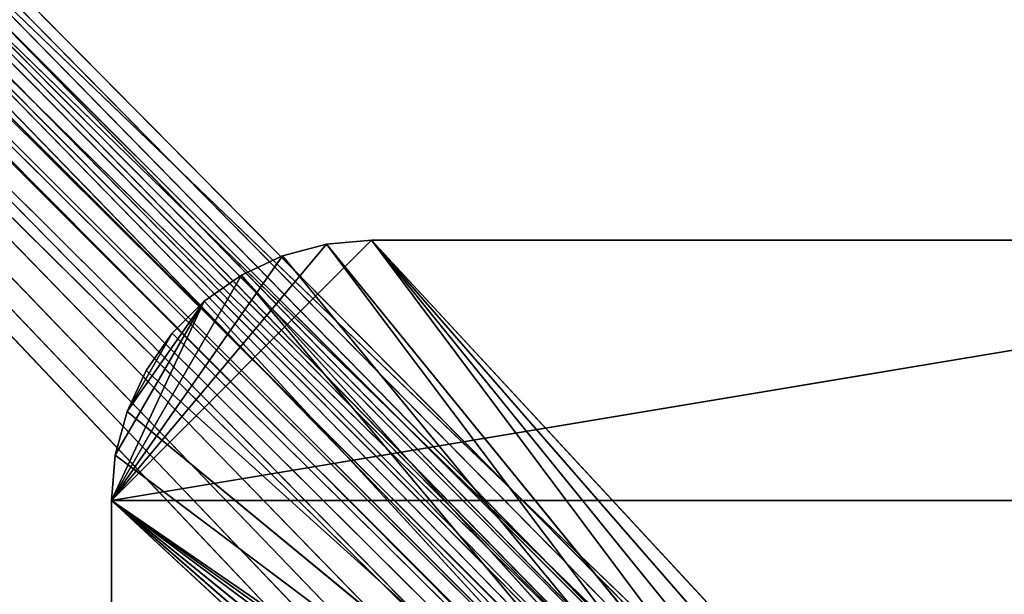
# Model space of a CAD drawing. Extents: x 0.1 to 17.7, y 0.1 to 17.7.
# Tile 490 of 656: x 7 to 8.9, y 10 to 11.1. Entities that reach past the tile are written whole.
import ezdxf

# ---------------------------------------------------------------- set-up
doc = ezdxf.new("R2010")
doc.units = 0
doc.header["$LTSCALE"] = 2.54
doc.layers.get('0').update_dxf_attribs({"color": 13, "linetype": 'CONTINUOUS'})

# ---------------------------------------------------------------- blocks, each defined once
blk = doc.blocks.new('KOSZ_NA__MIECI_Z_POKRYWK__')
at = {"color": 0}
for p, q in [((8.4968, 8.8821, 31.6), (0.2968, 17.4821, 31.6)), ((0.2968, 17.4821, 31.6), (8.5028, 8.8127, 31.6)), ((0.2968, 17.4821, 31.6), (8.5028, 8.8127, 31.6)), ((8.5028, 8.9516, 31.6), (0.2968, 17.4821, 31.6)), ((8.4968, 8.8821, 31.6), (0.2968, 17.4821, 31.6)), ((8.5028, 8.9516, 31.6), (0.2968, 17.4821, 31.6)), ((8.5209, 9.0189, 31.6), (0.2968, 17.4821, 31.6)), ((8.5209, 9.0189, 31.6), (0.2968, 17.4821, 31.6)), ((8.5504, 9.0821, 31.6), (0.2968, 17.4821, 31.6)), ((8.5903, 9.1392, 31.6), (0.2968, 17.4821, 31.6)), ((8.5504, 9.0821, 31.6), (0.2968, 17.4821, 31.6)), ((8.5903, 9.1392, 31.6), (0.2968, 17.4821, 31.6)), ((8.6396, 9.1885, 31.6), (0.2968, 17.4821, 31.6)), ((8.6396, 9.1885, 31.6), (0.2968, 17.4821, 31.6)), ((8.6968, 9.2285, 31.6), (0.2968, 17.4821, 31.6)), ((8.76, 9.258, 31.6), (0.2968, 17.4821, 31.6)), ((8.6968, 9.2285, 31.6), (0.2968, 17.4821, 31.6)), ((8.76, 9.258, 31.6), (0.2968, 17.4821, 31.6)), ((8.8273, 9.2761, 31.6), (0.2968, 17.4821, 31.6)), ((8.8273, 9.2761, 31.6), (0.2968, 17.4821, 31.6)), ((0.2968, 17.4821, 31.5), (17.4968, 0.2821, 31.5)), ((0.2968, 17.4821, 31.5), (17.4968, 0.2821, 31.5)), ((1.9468, 16.1821, 10.6), (15.8718, 1.9502, 10.6)), ((15.9218, 1.9852, 10.6), (1.9468, 16.1821, 10.6)), ((1.9468, 16.1821, 10.6), (15.8718, 1.9502, 10.6)), ((1.9468, 16.1821, 10.6), (15.8286, 1.9071, 10.6)), ((1.9468, 16.1821, 10.6), (15.8286, 1.9071, 10.6)), ((15.9771, 2.011, 10.6), (1.9468, 16.1821, 10.6)), ((15.9218, 1.9852, 10.6), (1.9468, 16.1821, 10.6)), ((15.9771, 2.011, 10.6), (1.9468, 16.1821, 10.6)), ((1.9414, 16.1214, 10.6), (15.8286, 1.9071, 10.6)), ((1.9414, 16.1214, 10.6), (15.8286, 1.9071, 10.6)), ((1.9257, 16.0624, 10.5), (15.8718, 1.9502, 10.5)), ((15.9771, 2.011, 10.5), (1.9257, 16.0624, 10.5)), ((15.9771, 2.011, 10.5), (1.9257, 16.0624, 10.5)), ((15.9218, 1.9852, 10.5), (1.9257, 16.0624, 10.5)), ((15.9218, 1.9852, 10.5), (1.9257, 16.0624, 10.5)), ((1.9257, 16.0624, 10.5), (15.8718, 1.9502, 10.5)), ((15.7679, 1.8018, 10.6), (1.9257, 16.0624, 10.6)), ((15.7679, 1.8018, 10.6), (1.9257, 16.0624, 10.6)), ((15.7937, 1.8571, 10.6), (1.9257, 16.0624, 10.6)), ((15.7937, 1.8571, 10.6), (1.9257, 16.0624, 10.6)), ((15.8286, 1.9071, 10.6), (1.9257, 16.0624, 10.6)), ((15.8286, 1.9071, 10.6), (1.9257, 16.0624, 10.6)), ((15.8718, 1.9502, 10.5), (1.8999, 16.0071, 10.5)), ((15.8718, 1.9502, 10.5), (1.8999, 16.0071, 10.5)), ((1.8649, 15.9572, 10.5), (15.8718, 1.9502, 10.5)), ((1.8649, 15.9572, 10.5), (15.8718, 1.9502, 10.5)), ((1.8217, 15.914, 10.5), (15.8286, 1.9071, 10.5)), ((1.8217, 15.914, 10.5), (15.8286, 1.9071, 10.5)), ((1.8217, 15.914, 10.5), (15.8718, 1.9502, 10.5)), ((1.8217, 15.914, 10.5), (15.8718, 1.9502, 10.5)), ((1.7718, 15.879, 10.5), (15.8286, 1.9071, 10.5)), ((1.7718, 15.879, 10.5), (15.8286, 1.9071, 10.5)), ((1.7165, 15.8532, 10.5), (15.8286, 1.9071, 10.5)), ((1.7165, 15.8532, 10.5), (15.8286, 1.9071, 10.5)), ((10.1468, 10.6321, 33.3), (7.1468, 10.1321, 33.3)), ((7.6468, 10.6321, 33.3), (7.1468, 10.1321, 33.3)), ((10.1468, 10.6321, 33.3), (7.1468, 10.1321, 33.3)), ((7.6468, 10.6321, 33.3), (7.1468, 10.1321, 33.3)), ((7.6468, 10.6321, 33.3), (7.5599, 10.6245, 33.3)), ((7.5599, 10.6245, 33), (7.6468, 10.6321, 33)), ((7.5599, 10.6245, 33), (7.6468, 10.6321, 33)), ((7.5599, 10.6245, 33), (7.6468, 10.6321, 33.3)), ((7.5599, 10.6245, 33), (7.6468, 10.6321, 33.3)), ((7.6468, 10.6321, 33.3), (7.5599, 10.6245, 33.3)), ((10.1468, 10.6321, 33), (7.6468, 10.6321, 33)), ((7.6468, 10.6321, 33), (10.1468, 10.6321, 33.3)), ((7.6468, 10.6321, 33), (10.1468, 10.6321, 33.3)), ((7.6468, 10.6321, 33), (7.6468, 10.6321, 33.3)), ((7.6468, 10.6321, 33.3), (10.1468, 10.6321, 33.3)), ((7.6468, 10.6321, 33.3), (10.1468, 10.6321, 33.3)), ((8.8968, 9.2821, 33), (7.6468, 10.6321, 33)), ((10.1468, 10.6321, 33), (7.6468, 10.6321, 33)), ((8.8968, 9.2821, 33), (7.6468, 10.6321, 33)), ((8.8273, 9.2761, 33), (7.6468, 10.6321, 33)), ((8.76, 9.258, 33), (7.6468, 10.6321, 33)), ((8.8273, 9.2761, 33), (7.6468, 10.6321, 33)), ((8.76, 9.258, 33), (7.6468, 10.6321, 33)), ((8.6968, 9.2285, 33), (7.6468, 10.6321, 33)), ((8.6968, 9.2285, 33), (7.6468, 10.6321, 33)), ((7.6468, 10.6321, 33), (7.6468, 10.6321, 33.3)), ((7.5599, 10.6245, 33.3), (7.1468, 10.1321, 33.3)), ((7.5599, 10.6245, 33.3), (7.1468, 10.1321, 33.3)), ((7.5599, 10.6245, 33.3), (7.4758, 10.602, 33.3)), ((7.4758, 10.602, 33), (7.5599, 10.6245, 33)), ((7.4758, 10.602, 33), (7.5599, 10.6245, 33)), ((7.4758, 10.602, 33), (7.5599, 10.6245, 33.3)), ((7.4758, 10.602, 33), (7.5599, 10.6245, 33.3)), ((7.5599, 10.6245, 33.3), (7.4758, 10.602, 33.3)), ((8.6968, 9.2285, 33), (7.5599, 10.6245, 33)), ((8.6968, 9.2285, 33), (7.5599, 10.6245, 33)), ((8.6396, 9.1885, 33), (7.5599, 10.6245, 33)), ((8.6396, 9.1885, 33), (7.5599, 10.6245, 33)), ((7.5599, 10.6245, 33), (7.5599, 10.6245, 33.3)), ((7.5599, 10.6245, 33), (7.5599, 10.6245, 33.3)), ((7.4758, 10.602, 33.3), (7.1468, 10.1321, 33.3)), ((7.4758, 10.602, 33.3), (7.1468, 10.1321, 33.3)), ((7.4758, 10.602, 33.3), (7.3968, 10.5651, 33.3)), ((7.3968, 10.5651, 33), (7.4758, 10.602, 33)), ((7.3968, 10.5651, 33), (7.4758, 10.602, 33)), ((7.3968, 10.5651, 33), (7.4758, 10.602, 33.3)), ((7.3968, 10.5651, 33), (7.4758, 10.602, 33.3)), ((7.4758, 10.602, 33.3), (7.3968, 10.5651, 33.3)), ((7.4758, 10.602, 33), (8.6396, 9.1885, 33)), ((7.4758, 10.602, 33), (8.6396, 9.1885, 33)), ((7.4758, 10.602, 33), (7.4758, 10.602, 33.3)), ((7.4758, 10.602, 33), (7.4758, 10.602, 33.3)), ((7.1468, 10.1321, 33.3), (7.3968, 10.5651, 33.3)), ((7.1468, 10.1321, 33.3), (7.3968, 10.5651, 33.3)), ((7.3968, 10.5651, 33.3), (7.3254, 10.5152, 33.3)), ((7.3254, 10.5152, 33), (7.3968, 10.5651, 33)), ((7.3254, 10.5152, 33), (7.3968, 10.5651, 33)), ((7.3254, 10.5152, 33), (7.3968, 10.5651, 33.3)), ((7.3254, 10.5152, 33), (7.3968, 10.5651, 33.3)), ((7.3968, 10.5651, 33.3), (7.3254, 10.5152, 33.3)), ((7.3968, 10.5651, 33), (8.5903, 9.1392, 33)), ((7.3968, 10.5651, 33), (8.5903, 9.1392, 33)), ((7.3968, 10.5651, 33), (8.6396, 9.1885, 33)), ((7.3968, 10.5651, 33), (8.6396, 9.1885, 33)), ((7.3968, 10.5651, 33), (7.3968, 10.5651, 33.3)), ((7.3968, 10.5651, 33), (7.3968, 10.5651, 33.3)), ((7.1468, 10.1321, 33.3), (7.3254, 10.5152, 33.3)), ((7.1468, 10.1321, 33.3), (7.3254, 10.5152, 33.3)), ((7.1544, 10.219, 33.3), (7.3254, 10.5152, 33.3)), ((7.1544, 10.219, 33.3), (7.3254, 10.5152, 33.3)), ((7.1769, 10.3031, 33.3), (7.3254, 10.5152, 33.3)), ((7.1769, 10.3031, 33.3), (7.3254, 10.5152, 33.3)), ((7.3254, 10.5152, 33.3), (7.2637, 10.4535, 33.3)), ((7.2637, 10.4535, 33), (7.3254, 10.5152, 33)), ((7.2637, 10.4535, 33), (7.3254, 10.5152, 33)), ((7.2637, 10.4535, 33), (7.3254, 10.5152, 33.3)), ((7.2637, 10.4535, 33), (7.3254, 10.5152, 33.3)), ((7.3254, 10.5152, 33.3), (7.2637, 10.4535, 33.3)), ((7.3254, 10.5152, 33), (8.5903, 9.1392, 33)), ((7.3254, 10.5152, 33), (8.5903, 9.1392, 33)), ((7.3254, 10.5152, 33), (7.3254, 10.5152, 33.3)), ((7.3254, 10.5152, 33), (7.3254, 10.5152, 33.3)), ((7.1769, 10.3031, 33.3), (7.2637, 10.4535, 33.3)), ((7.1769, 10.3031, 33.3), (7.2637, 10.4535, 33.3)), ((7.2637, 10.4535, 33.3), (7.2138, 10.3821, 33.3)), ((7.2138, 10.3821, 33), (7.2637, 10.4535, 33)), ((7.2138, 10.3821, 33), (7.2637, 10.4535, 33)), ((7.2138, 10.3821, 33), (7.2637, 10.4535, 33.3)), ((7.2138, 10.3821, 33), (7.2637, 10.4535, 33.3)), ((7.2637, 10.4535, 33.3), (7.2138, 10.3821, 33.3)), ((7.2637, 10.4535, 33), (8.5903, 9.1392, 33)), ((7.2637, 10.4535, 33), (8.5903, 9.1392, 33)), ((7.2637, 10.4535, 33), (7.2637, 10.4535, 33.3)), ((7.2637, 10.4535, 33), (7.2637, 10.4535, 33.3)), ((7.2138, 10.3821, 33.3), (7.1769, 10.3031, 33.3)), ((7.1769, 10.3031, 33), (7.2138, 10.3821, 33)), ((7.1769, 10.3031, 33), (7.2138, 10.3821, 33)), ((7.1769, 10.3031, 33), (7.2138, 10.3821, 33.3)), ((7.1769, 10.3031, 33), (7.2138, 10.3821, 33.3)), ((7.2138, 10.3821, 33.3), (7.1769, 10.3031, 33.3)), ((7.2138, 10.3821, 33), (8.5903, 9.1392, 33)), ((7.2138, 10.3821, 33), (8.5903, 9.1392, 33)), ((7.2138, 10.3821, 33), (7.2138, 10.3821, 33.3)), ((7.2138, 10.3821, 33), (7.2138, 10.3821, 33.3)), ((7.1769, 10.3031, 33.3), (7.1544, 10.219, 33.3)), ((7.1544, 10.219, 33), (7.1769, 10.3031, 33)), ((7.1544, 10.219, 33), (7.1769, 10.3031, 33)), ((7.1544, 10.219, 33), (7.1769, 10.3031, 33.3)), ((7.1544, 10.219, 33), (7.1769, 10.3031, 33.3)), ((7.1769, 10.3031, 33.3), (7.1544, 10.219, 33.3)), ((7.1769, 10.3031, 33), (8.5903, 9.1392, 33)), ((7.1769, 10.3031, 33), (8.5903, 9.1392, 33)), ((7.1769, 10.3031, 33), (7.1769, 10.3031, 33.3)), ((7.1769, 10.3031, 33), (7.1769, 10.3031, 33.3)), ((7.1544, 10.219, 33.3), (7.1468, 10.1321, 33.3)), ((7.1468, 10.1321, 33), (7.1544, 10.219, 33)), ((7.1468, 10.1321, 33), (7.1544, 10.219, 33)), ((7.1468, 10.1321, 33), (7.1544, 10.219, 33.3)), ((7.1468, 10.1321, 33), (7.1544, 10.219, 33.3)), ((7.1544, 10.219, 33.3), (7.1468, 10.1321, 33.3)), ((7.1544, 10.219, 33), (8.5903, 9.1392, 33)), ((7.1544, 10.219, 33), (8.5903, 9.1392, 33)), ((7.1544, 10.219, 33), (7.1544, 10.219, 33.3)), ((7.1544, 10.219, 33), (7.1544, 10.219, 33.3)), ((7.1468, 10.1321, 33), (7.1468, 7.6321, 33)), ((7.1468, 7.6321, 33), (7.1468, 10.1321, 33.3)), ((7.1468, 10.1321, 33.3), (7.1468, 10.1321, 33)), ((7.1468, 7.6321, 33), (7.1468, 10.1321, 33.3)), ((7.1468, 7.6321, 33.3), (7.1468, 10.1321, 33.3)), ((10.6468, 7.6321, 33.3), (7.1468, 10.1321, 33.3)), ((7.1468, 7.6321, 33.3), (7.1468, 10.1321, 33.3)), ((10.6468, 7.6321, 33.3), (7.1468, 10.1321, 33.3)), ((10.6468, 10.1321, 33.3), (7.1468, 10.1321, 33.3)), ((10.6468, 10.1321, 33.3), (7.1468, 10.1321, 33.3)), ((7.1468, 10.1321, 33), (7.1468, 7.6321, 33)), ((7.1468, 10.1321, 33), (8.4968, 8.8821, 33)), ((7.1468, 10.1321, 33), (8.4968, 8.8821, 33)), ((7.1468, 10.1321, 33), (8.5028, 8.9516, 33)), ((7.1468, 10.1321, 33), (8.5028, 8.9516, 33)), ((7.1468, 10.1321, 33), (8.5209, 9.0189, 33)), ((8.5903, 9.1392, 33), (7.1468, 10.1321, 33)), ((8.5903, 9.1392, 33), (7.1468, 10.1321, 33)), ((8.5504, 9.0821, 33), (7.1468, 10.1321, 33)), ((8.5504, 9.0821, 33), (7.1468, 10.1321, 33)), ((7.1468, 10.1321, 33), (8.5209, 9.0189, 33)), ((7.1468, 10.1321, 33.3), (7.1468, 10.1321, 33))]:
    blk.add_line(p, q, dxfattribs=at)
mesh = blk.add_polyface(dxfattribs=at)
corners = [(8.5028, 8.8127, 31.6), (8.4968, 8.8821, 31.6), (0.2968, 17.4821, 31.6)]
mesh.append_faces([[corners[k] for k in face] for face in [(0, 1, 2)]], dxfattribs={"color": 0})
mesh = blk.add_polyface(dxfattribs=at)
corners = [(8.5028, 8.8127, 31.6), (0.2968, 17.4821, 31.6), (0.2968, 0.2821, 31.6)]
mesh.append_faces([[corners[k] for k in face] for face in [(0, 1, 2)]], dxfattribs={"color": 0})
mesh = blk.add_polyface(dxfattribs=at)
corners = [(8.5028, 8.9516, 31.6), (0.2968, 17.4821, 31.6), (8.4968, 8.8821, 31.6)]
mesh.append_faces([[corners[k] for k in face] for face in [(0, 1, 2)]], dxfattribs={"color": 0})
mesh = blk.add_polyface(dxfattribs=at)
corners = [(8.5209, 9.0189, 31.6), (0.2968, 17.4821, 31.6), (8.5028, 8.9516, 31.6)]
mesh.append_faces([[corners[k] for k in face] for face in [(0, 1, 2)]], dxfattribs={"color": 0})
mesh = blk.add_polyface(dxfattribs=at)
corners = [(8.5504, 9.0821, 31.6), (0.2968, 17.4821, 31.6), (8.5209, 9.0189, 31.6)]
mesh.append_faces([[corners[k] for k in face] for face in [(0, 1, 2)]], dxfattribs={"color": 0})
mesh = blk.add_polyface(dxfattribs=at)
corners = [(8.5903, 9.1392, 31.6), (0.2968, 17.4821, 31.6), (8.5504, 9.0821, 31.6)]
mesh.append_faces([[corners[k] for k in face] for face in [(0, 1, 2)]], dxfattribs={"color": 0})
mesh = blk.add_polyface(dxfattribs=at)
corners = [(8.6396, 9.1885, 31.6), (0.2968, 17.4821, 31.6), (8.5903, 9.1392, 31.6)]
mesh.append_faces([[corners[k] for k in face] for face in [(0, 1, 2)]], dxfattribs={"color": 0})
mesh = blk.add_polyface(dxfattribs=at)
corners = [(8.6968, 9.2285, 31.6), (0.2968, 17.4821, 31.6), (8.6396, 9.1885, 31.6)]
mesh.append_faces([[corners[k] for k in face] for face in [(0, 1, 2)]], dxfattribs={"color": 0})
mesh = blk.add_polyface(dxfattribs=at)
corners = [(8.76, 9.258, 31.6), (0.2968, 17.4821, 31.6), (8.6968, 9.2285, 31.6)]
mesh.append_faces([[corners[k] for k in face] for face in [(0, 1, 2)]], dxfattribs={"color": 0})
mesh = blk.add_polyface(dxfattribs=at)
corners = [(8.8273, 9.2761, 31.6), (0.2968, 17.4821, 31.6), (8.76, 9.258, 31.6)]
mesh.append_faces([[corners[k] for k in face] for face in [(0, 1, 2)]], dxfattribs={"color": 0})
mesh = blk.add_polyface(dxfattribs=at)
corners = [(17.4968, 17.4821, 31.6), (0.2968, 17.4821, 31.6), (8.8273, 9.2761, 31.6)]
mesh.append_faces([[corners[k] for k in face] for face in [(0, 1, 2)]], dxfattribs={"color": 0})
mesh = blk.add_polyface(dxfattribs=at)
corners = [(17.4968, 0.2821, 31.5), (0.2968, 0.2821, 31.5), (0.2968, 17.4821, 31.5)]
mesh.append_faces([[corners[k] for k in face] for face in [(0, 1, 2)]], dxfattribs={"color": 0})
mesh = blk.add_polyface(dxfattribs=at)
corners = [(17.4968, 0.2821, 31.5), (0.2968, 17.4821, 31.5), (17.4968, 17.4821, 31.5)]
mesh.append_faces([[corners[k] for k in face] for face in [(0, 1, 2)]], dxfattribs={"color": 0})
mesh = blk.add_polyface(dxfattribs=at)
corners = [(17.4968, 17.4821, 31.6), (8.8273, 9.2761, 31.6), (8.8968, 9.2821, 31.6)]
mesh.append_faces([[corners[k] for k in face] for face in [(0, 1, 2)]], dxfattribs={"color": 0})
mesh = blk.add_polyface(dxfattribs=at)
corners = [(15.9771, 2.011, 10.5), (1.9257, 16.0624, 10.5), (15.7468, 16.1821, 10.5)]
mesh.append_faces([[corners[k] for k in face] for face in [(0, 1, 2)]], dxfattribs={"color": 0})
mesh = blk.add_polyface(dxfattribs=at)
corners = [(15.8286, 1.9071, 10.6), (1.9468, 16.1821, 10.6), (1.9414, 16.1214, 10.6)]
mesh.append_faces([[corners[k] for k in face] for face in [(0, 1, 2)]], dxfattribs={"color": 0})
mesh = blk.add_polyface(dxfattribs=at)
corners = [(15.9218, 1.9852, 10.6), (1.9468, 16.1821, 10.6), (15.8718, 1.9502, 10.6)]
mesh.append_faces([[corners[k] for k in face] for face in [(0, 1, 2)]], dxfattribs={"color": 0})
mesh = blk.add_polyface(dxfattribs=at)
corners = [(15.8718, 1.9502, 10.6), (1.9468, 16.1821, 10.6), (15.8286, 1.9071, 10.6)]
mesh.append_faces([[corners[k] for k in face] for face in [(0, 1, 2)]], dxfattribs={"color": 0})
mesh = blk.add_polyface(dxfattribs=at)
corners = [(15.9771, 2.011, 10.6), (1.9468, 16.1821, 10.6), (15.9218, 1.9852, 10.6)]
mesh.append_faces([[corners[k] for k in face] for face in [(0, 1, 2)]], dxfattribs={"color": 0})
mesh = blk.add_polyface(dxfattribs=at)
corners = [(16.0968, 15.8321, 10.6), (1.9468, 16.1821, 10.6), (15.9771, 2.011, 10.6)]
mesh.append_faces([[corners[k] for k in face] for face in [(0, 1, 2)]], dxfattribs={"color": 0})
mesh = blk.add_polyface(dxfattribs=at)
corners = [(15.8286, 1.9071, 10.6), (1.9414, 16.1214, 10.6), (1.9257, 16.0624, 10.6)]
mesh.append_faces([[corners[k] for k in face] for face in [(0, 1, 2)]], dxfattribs={"color": 0})
mesh = blk.add_polyface(dxfattribs=at)
corners = [(15.7679, 1.8018, 10.6), (1.9257, 16.0624, 10.6), (1.5968, 2.0321, 10.6)]
mesh.append_faces([[corners[k] for k in face] for face in [(0, 1, 2)]], dxfattribs={"color": 0})
mesh = blk.add_polyface(dxfattribs=at)
corners = [(15.8718, 1.9502, 10.5), (1.8999, 16.0071, 10.5), (1.9257, 16.0624, 10.5)]
mesh.append_faces([[corners[k] for k in face] for face in [(0, 1, 2)]], dxfattribs={"color": 0})
mesh = blk.add_polyface(dxfattribs=at)
corners = [(15.9771, 2.011, 10.5), (15.9218, 1.9852, 10.5), (1.9257, 16.0624, 10.5)]
mesh.append_faces([[corners[k] for k in face] for face in [(0, 1, 2)]], dxfattribs={"color": 0})
mesh = blk.add_polyface(dxfattribs=at)
corners = [(15.9218, 1.9852, 10.5), (15.8718, 1.9502, 10.5), (1.9257, 16.0624, 10.5)]
mesh.append_faces([[corners[k] for k in face] for face in [(0, 1, 2)]], dxfattribs={"color": 0})
mesh = blk.add_polyface(dxfattribs=at)
corners = [(15.7937, 1.8571, 10.6), (1.9257, 16.0624, 10.6), (15.7679, 1.8018, 10.6)]
mesh.append_faces([[corners[k] for k in face] for face in [(0, 1, 2)]], dxfattribs={"color": 0})
mesh = blk.add_polyface(dxfattribs=at)
corners = [(15.8286, 1.9071, 10.6), (1.9257, 16.0624, 10.6), (15.7937, 1.8571, 10.6)]
mesh.append_faces([[corners[k] for k in face] for face in [(0, 1, 2)]], dxfattribs={"color": 0})
mesh = blk.add_polyface(dxfattribs=at)
corners = [(15.8718, 1.9502, 10.5), (1.8649, 15.9572, 10.5), (1.8999, 16.0071, 10.5)]
mesh.append_faces([[corners[k] for k in face] for face in [(0, 1, 2)]], dxfattribs={"color": 0})
mesh = blk.add_polyface(dxfattribs=at)
corners = [(15.8718, 1.9502, 10.5), (1.8217, 15.914, 10.5), (1.8649, 15.9572, 10.5)]
mesh.append_faces([[corners[k] for k in face] for face in [(0, 1, 2)]], dxfattribs={"color": 0})
mesh = blk.add_polyface(dxfattribs=at)
corners = [(15.8286, 1.9071, 10.5), (1.7718, 15.879, 10.5), (1.8217, 15.914, 10.5)]
mesh.append_faces([[corners[k] for k in face] for face in [(0, 1, 2)]], dxfattribs={"color": 0})
mesh = blk.add_polyface(dxfattribs=at)
corners = [(15.8718, 1.9502, 10.5), (15.8286, 1.9071, 10.5), (1.8217, 15.914, 10.5)]
mesh.append_faces([[corners[k] for k in face] for face in [(0, 1, 2)]], dxfattribs={"color": 0})
mesh = blk.add_polyface(dxfattribs=at)
corners = [(15.8286, 1.9071, 10.5), (1.7165, 15.8532, 10.5), (1.7718, 15.879, 10.5)]
mesh.append_faces([[corners[k] for k in face] for face in [(0, 1, 2)]], dxfattribs={"color": 0})
mesh = blk.add_polyface(dxfattribs=at)
corners = [(15.8286, 1.9071, 10.5), (1.5968, 2.0321, 10.5), (1.7165, 15.8532, 10.5)]
mesh.append_faces([[corners[k] for k in face] for face in [(0, 1, 2)]], dxfattribs={"color": 0})
mesh = blk.add_polyface(dxfattribs=at)
corners = [(10.6468, 10.1321, 33.3), (10.1468, 10.6321, 33.3), (7.1468, 10.1321, 33.3)]
mesh.append_faces([[corners[k] for k in face] for face in [(0, 1, 2)]], dxfattribs={"color": 0})
mesh = blk.add_polyface(dxfattribs=at)
corners = [(10.1468, 10.6321, 33.3), (7.6468, 10.6321, 33.3), (7.1468, 10.1321, 33.3)]
mesh.append_faces([[corners[k] for k in face] for face in [(0, 1, 2)]], dxfattribs={"color": 0})
mesh = blk.add_polyface(dxfattribs=at)
corners = [(7.6468, 10.6321, 33.3), (7.5599, 10.6245, 33.3), (7.1468, 10.1321, 33.3)]
mesh.append_faces([[corners[k] for k in face] for face in [(0, 1, 2)]], dxfattribs={"color": 0})
mesh = blk.add_polyface(dxfattribs=at)
corners = [(8.6968, 9.2285, 33), (7.5599, 10.6245, 33), (7.6468, 10.6321, 33)]
mesh.append_faces([[corners[k] for k in face] for face in [(0, 1, 2)]], dxfattribs={"color": 0})
mesh = blk.add_polyface(dxfattribs=at)
corners = [(7.6468, 10.6321, 33.3), (7.6468, 10.6321, 33), (7.5599, 10.6245, 33)]
mesh.append_faces([[corners[k] for k in face] for face in [(0, 1, 2)]], dxfattribs={"color": 0})
mesh = blk.add_polyface(dxfattribs=at)
corners = [(7.6468, 10.6321, 33.3), (7.5599, 10.6245, 33), (7.5599, 10.6245, 33.3)]
mesh.append_faces([[corners[k] for k in face] for face in [(0, 1, 2)]], dxfattribs={"color": 0})
mesh = blk.add_polyface(dxfattribs=at)
corners = [(10.1468, 10.6321, 33.3), (10.1468, 10.6321, 33), (7.6468, 10.6321, 33)]
mesh.append_faces([[corners[k] for k in face] for face in [(0, 1, 2)]], dxfattribs={"color": 0})
mesh = blk.add_polyface(dxfattribs=at)
corners = [(10.1468, 10.6321, 33.3), (7.6468, 10.6321, 33), (7.6468, 10.6321, 33.3)]
mesh.append_faces([[corners[k] for k in face] for face in [(0, 1, 2)]], dxfattribs={"color": 0})
mesh = blk.add_polyface(dxfattribs=at)
corners = [(10.1468, 10.6321, 33), (8.8968, 9.2821, 33), (7.6468, 10.6321, 33)]
mesh.append_faces([[corners[k] for k in face] for face in [(0, 1, 2)]], dxfattribs={"color": 0})
mesh = blk.add_polyface(dxfattribs=at)
corners = [(8.8968, 9.2821, 33), (8.8273, 9.2761, 33), (7.6468, 10.6321, 33)]
mesh.append_faces([[corners[k] for k in face] for face in [(0, 1, 2)]], dxfattribs={"color": 0})
mesh = blk.add_polyface(dxfattribs=at)
corners = [(8.8273, 9.2761, 33), (8.76, 9.258, 33), (7.6468, 10.6321, 33)]
mesh.append_faces([[corners[k] for k in face] for face in [(0, 1, 2)]], dxfattribs={"color": 0})
mesh = blk.add_polyface(dxfattribs=at)
corners = [(8.76, 9.258, 33), (8.6968, 9.2285, 33), (7.6468, 10.6321, 33)]
mesh.append_faces([[corners[k] for k in face] for face in [(0, 1, 2)]], dxfattribs={"color": 0})
mesh = blk.add_polyface(dxfattribs=at)
corners = [(7.5599, 10.6245, 33.3), (7.4758, 10.602, 33.3), (7.1468, 10.1321, 33.3)]
mesh.append_faces([[corners[k] for k in face] for face in [(0, 1, 2)]], dxfattribs={"color": 0})
mesh = blk.add_polyface(dxfattribs=at)
corners = [(8.6396, 9.1885, 33), (7.4758, 10.602, 33), (7.5599, 10.6245, 33)]
mesh.append_faces([[corners[k] for k in face] for face in [(0, 1, 2)]], dxfattribs={"color": 0})
mesh = blk.add_polyface(dxfattribs=at)
corners = [(7.5599, 10.6245, 33.3), (7.5599, 10.6245, 33), (7.4758, 10.602, 33)]
mesh.append_faces([[corners[k] for k in face] for face in [(0, 1, 2)]], dxfattribs={"color": 0})
mesh = blk.add_polyface(dxfattribs=at)
corners = [(7.5599, 10.6245, 33.3), (7.4758, 10.602, 33), (7.4758, 10.602, 33.3)]
mesh.append_faces([[corners[k] for k in face] for face in [(0, 1, 2)]], dxfattribs={"color": 0})
mesh = blk.add_polyface(dxfattribs=at)
corners = [(8.6968, 9.2285, 33), (8.6396, 9.1885, 33), (7.5599, 10.6245, 33)]
mesh.append_faces([[corners[k] for k in face] for face in [(0, 1, 2)]], dxfattribs={"color": 0})
mesh = blk.add_polyface(dxfattribs=at)
corners = [(7.4758, 10.602, 33.3), (7.3968, 10.5651, 33.3), (7.1468, 10.1321, 33.3)]
mesh.append_faces([[corners[k] for k in face] for face in [(0, 1, 2)]], dxfattribs={"color": 0})
mesh = blk.add_polyface(dxfattribs=at)
corners = [(8.6396, 9.1885, 33), (7.3968, 10.5651, 33), (7.4758, 10.602, 33)]
mesh.append_faces([[corners[k] for k in face] for face in [(0, 1, 2)]], dxfattribs={"color": 0})
mesh = blk.add_polyface(dxfattribs=at)
corners = [(7.4758, 10.602, 33.3), (7.4758, 10.602, 33), (7.3968, 10.5651, 33)]
mesh.append_faces([[corners[k] for k in face] for face in [(0, 1, 2)]], dxfattribs={"color": 0})
mesh = blk.add_polyface(dxfattribs=at)
corners = [(7.4758, 10.602, 33.3), (7.3968, 10.5651, 33), (7.3968, 10.5651, 33.3)]
mesh.append_faces([[corners[k] for k in face] for face in [(0, 1, 2)]], dxfattribs={"color": 0})
mesh = blk.add_polyface(dxfattribs=at)
corners = [(7.3968, 10.5651, 33.3), (7.3254, 10.5152, 33.3), (7.1468, 10.1321, 33.3)]
mesh.append_faces([[corners[k] for k in face] for face in [(0, 1, 2)]], dxfattribs={"color": 0})
mesh = blk.add_polyface(dxfattribs=at)
corners = [(8.5903, 9.1392, 33), (7.3254, 10.5152, 33), (7.3968, 10.5651, 33)]
mesh.append_faces([[corners[k] for k in face] for face in [(0, 1, 2)]], dxfattribs={"color": 0})
mesh = blk.add_polyface(dxfattribs=at)
corners = [(7.3968, 10.5651, 33.3), (7.3968, 10.5651, 33), (7.3254, 10.5152, 33)]
mesh.append_faces([[corners[k] for k in face] for face in [(0, 1, 2)]], dxfattribs={"color": 0})
mesh = blk.add_polyface(dxfattribs=at)
corners = [(7.3968, 10.5651, 33.3), (7.3254, 10.5152, 33), (7.3254, 10.5152, 33.3)]
mesh.append_faces([[corners[k] for k in face] for face in [(0, 1, 2)]], dxfattribs={"color": 0})
mesh = blk.add_polyface(dxfattribs=at)
corners = [(8.6396, 9.1885, 33), (8.5903, 9.1392, 33), (7.3968, 10.5651, 33)]
mesh.append_faces([[corners[k] for k in face] for face in [(0, 1, 2)]], dxfattribs={"color": 0})
mesh = blk.add_polyface(dxfattribs=at)
corners = [(7.3254, 10.5152, 33.3), (7.1544, 10.219, 33.3), (7.1468, 10.1321, 33.3)]
mesh.append_faces([[corners[k] for k in face] for face in [(0, 1, 2)]], dxfattribs={"color": 0})
mesh = blk.add_polyface(dxfattribs=at)
corners = [(7.3254, 10.5152, 33.3), (7.1769, 10.3031, 33.3), (7.1544, 10.219, 33.3)]
mesh.append_faces([[corners[k] for k in face] for face in [(0, 1, 2)]], dxfattribs={"color": 0})
mesh = blk.add_polyface(dxfattribs=at)
corners = [(7.3254, 10.5152, 33.3), (7.2637, 10.4535, 33.3), (7.1769, 10.3031, 33.3)]
mesh.append_faces([[corners[k] for k in face] for face in [(0, 1, 2)]], dxfattribs={"color": 0})
mesh = blk.add_polyface(dxfattribs=at)
corners = [(8.5903, 9.1392, 33), (7.2637, 10.4535, 33), (7.3254, 10.5152, 33)]
mesh.append_faces([[corners[k] for k in face] for face in [(0, 1, 2)]], dxfattribs={"color": 0})
mesh = blk.add_polyface(dxfattribs=at)
corners = [(7.3254, 10.5152, 33), (7.2637, 10.4535, 33), (7.3254, 10.5152, 33.3)]
mesh.append_faces([[corners[k] for k in face] for face in [(0, 1, 2)]], dxfattribs={"color": 0})
mesh = blk.add_polyface(dxfattribs=at)
corners = [(7.3254, 10.5152, 33.3), (7.2637, 10.4535, 33), (7.2637, 10.4535, 33.3)]
mesh.append_faces([[corners[k] for k in face] for face in [(0, 1, 2)]], dxfattribs={"color": 0})
mesh = blk.add_polyface(dxfattribs=at)
corners = [(7.2637, 10.4535, 33.3), (7.2138, 10.3821, 33.3), (7.1769, 10.3031, 33.3)]
mesh.append_faces([[corners[k] for k in face] for face in [(0, 1, 2)]], dxfattribs={"color": 0})
mesh = blk.add_polyface(dxfattribs=at)
corners = [(8.5903, 9.1392, 33), (7.2138, 10.3821, 33), (7.2637, 10.4535, 33)]
mesh.append_faces([[corners[k] for k in face] for face in [(0, 1, 2)]], dxfattribs={"color": 0})
mesh = blk.add_polyface(dxfattribs=at)
corners = [(7.2637, 10.4535, 33), (7.2138, 10.3821, 33), (7.2637, 10.4535, 33.3)]
mesh.append_faces([[corners[k] for k in face] for face in [(0, 1, 2)]], dxfattribs={"color": 0})
mesh = blk.add_polyface(dxfattribs=at)
corners = [(7.2637, 10.4535, 33.3), (7.2138, 10.3821, 33), (7.2138, 10.3821, 33.3)]
mesh.append_faces([[corners[k] for k in face] for face in [(0, 1, 2)]], dxfattribs={"color": 0})
mesh = blk.add_polyface(dxfattribs=at)
corners = [(8.5903, 9.1392, 33), (7.1769, 10.3031, 33), (7.2138, 10.3821, 33)]
mesh.append_faces([[corners[k] for k in face] for face in [(0, 1, 2)]], dxfattribs={"color": 0})
mesh = blk.add_polyface(dxfattribs=at)
corners = [(7.2138, 10.3821, 33), (7.1769, 10.3031, 33), (7.2138, 10.3821, 33.3)]
mesh.append_faces([[corners[k] for k in face] for face in [(0, 1, 2)]], dxfattribs={"color": 0})
mesh = blk.add_polyface(dxfattribs=at)
corners = [(7.2138, 10.3821, 33.3), (7.1769, 10.3031, 33), (7.1769, 10.3031, 33.3)]
mesh.append_faces([[corners[k] for k in face] for face in [(0, 1, 2)]], dxfattribs={"color": 0})
mesh = blk.add_polyface(dxfattribs=at)
corners = [(8.5903, 9.1392, 33), (7.1544, 10.219, 33), (7.1769, 10.3031, 33)]
mesh.append_faces([[corners[k] for k in face] for face in [(0, 1, 2)]], dxfattribs={"color": 0})
mesh = blk.add_polyface(dxfattribs=at)
corners = [(7.1769, 10.3031, 33), (7.1544, 10.219, 33), (7.1769, 10.3031, 33.3)]
mesh.append_faces([[corners[k] for k in face] for face in [(0, 1, 2)]], dxfattribs={"color": 0})
mesh = blk.add_polyface(dxfattribs=at)
corners = [(7.1769, 10.3031, 33.3), (7.1544, 10.219, 33), (7.1544, 10.219, 33.3)]
mesh.append_faces([[corners[k] for k in face] for face in [(0, 1, 2)]], dxfattribs={"color": 0})
mesh = blk.add_polyface(dxfattribs=at)
corners = [(8.5903, 9.1392, 33), (7.1468, 10.1321, 33), (7.1544, 10.219, 33)]
mesh.append_faces([[corners[k] for k in face] for face in [(0, 1, 2)]], dxfattribs={"color": 0})
mesh = blk.add_polyface(dxfattribs=at)
corners = [(7.1544, 10.219, 33), (7.1468, 10.1321, 33), (7.1544, 10.219, 33.3)]
mesh.append_faces([[corners[k] for k in face] for face in [(0, 1, 2)]], dxfattribs={"color": 0})
mesh = blk.add_polyface(dxfattribs=at)
corners = [(7.1544, 10.219, 33.3), (7.1468, 10.1321, 33), (7.1468, 10.1321, 33.3)]
mesh.append_faces([[corners[k] for k in face] for face in [(0, 1, 2)]], dxfattribs={"color": 0})
mesh = blk.add_polyface(dxfattribs=at)
corners = [(7.1468, 10.1321, 33), (7.1468, 7.6321, 33), (7.1468, 10.1321, 33.3)]
mesh.append_faces([[corners[k] for k in face] for face in [(0, 1, 2)]], dxfattribs={"color": 0})
mesh = blk.add_polyface(dxfattribs=at)
corners = [(7.1468, 10.1321, 33.3), (7.1468, 7.6321, 33), (7.1468, 7.6321, 33.3)]
mesh.append_faces([[corners[k] for k in face] for face in [(0, 1, 2)]], dxfattribs={"color": 0})
mesh = blk.add_polyface(dxfattribs=at)
corners = [(10.6468, 7.6321, 33.3), (7.1468, 10.1321, 33.3), (7.1468, 7.6321, 33.3)]
mesh.append_faces([[corners[k] for k in face] for face in [(0, 1, 2)]], dxfattribs={"color": 0})
mesh = blk.add_polyface(dxfattribs=at)
corners = [(10.6468, 10.1321, 33.3), (7.1468, 10.1321, 33.3), (10.6468, 7.6321, 33.3)]
mesh.append_faces([[corners[k] for k in face] for face in [(0, 1, 2)]], dxfattribs={"color": 0})
mesh = blk.add_polyface(dxfattribs=at)
corners = [(8.4968, 8.8821, 33), (7.1468, 7.6321, 33), (7.1468, 10.1321, 33)]
mesh.append_faces([[corners[k] for k in face] for face in [(0, 1, 2)]], dxfattribs={"color": 0})
mesh = blk.add_polyface(dxfattribs=at)
corners = [(8.5028, 8.9516, 33), (8.4968, 8.8821, 33), (7.1468, 10.1321, 33)]
mesh.append_faces([[corners[k] for k in face] for face in [(0, 1, 2)]], dxfattribs={"color": 0})
mesh = blk.add_polyface(dxfattribs=at)
corners = [(8.5209, 9.0189, 33), (8.5028, 8.9516, 33), (7.1468, 10.1321, 33)]
mesh.append_faces([[corners[k] for k in face] for face in [(0, 1, 2)]], dxfattribs={"color": 0})
mesh = blk.add_polyface(dxfattribs=at)
corners = [(8.5903, 9.1392, 33), (8.5504, 9.0821, 33), (7.1468, 10.1321, 33)]
mesh.append_faces([[corners[k] for k in face] for face in [(0, 1, 2)]], dxfattribs={"color": 0})
mesh = blk.add_polyface(dxfattribs=at)
corners = [(8.5504, 9.0821, 33), (8.5209, 9.0189, 33), (7.1468, 10.1321, 33)]
mesh.append_faces([[corners[k] for k in face] for face in [(0, 1, 2)]], dxfattribs={"color": 0})

msp = doc.modelspace()

# ---------------------------------------------------------------- block references
at = {"color": 0}
msp.add_blockref('KOSZ_NA__MIECI_Z_POKRYWK__', (0, 0), dxfattribs=at)

doc.saveas('drawing.dxf')
